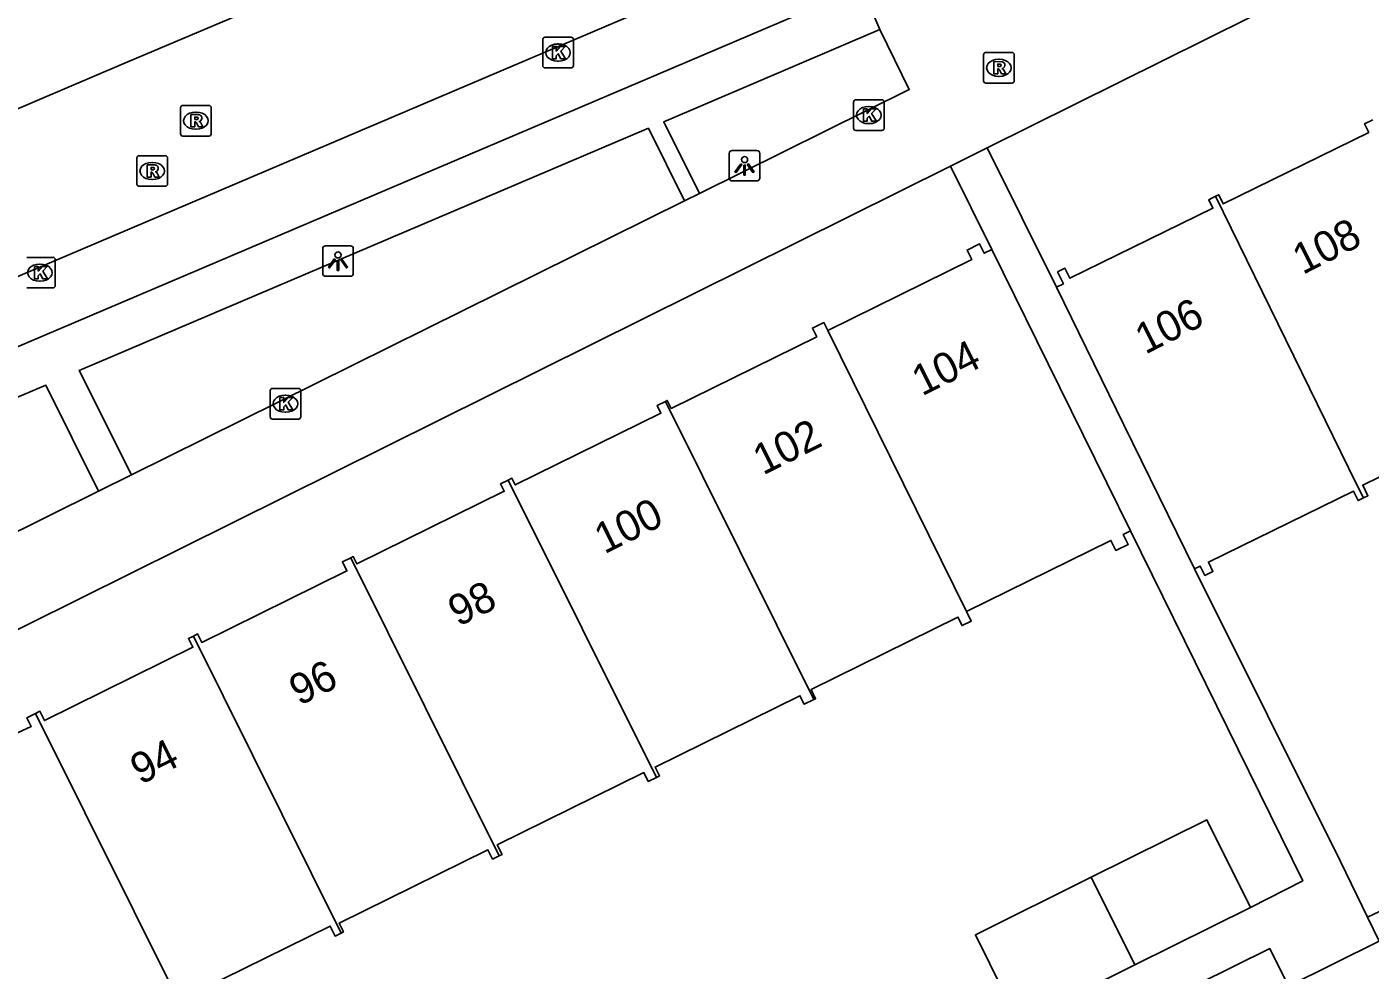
# Model space of a CAD drawing. Extents: x 157793 to 159380, y 380882 to 382313.
# Drawn here: x 158500.44 to 158544.27, y 381555.24 to 381586.03 of the extents above; entities that cross this region are included whole.
import ezdxf

# ---------------------------------------------------------------- set-up
doc = ezdxf.new("R2010")
doc.units = 0
for name, color, linetype in [('IMGEO_Kolk', 7, 'Continuous'), ('IMGEO_Lichtpunt', 7, 'Continuous'), ('IMGEO_Pand', 7, 'Continuous'), ('IMGEO_Pand_nummerreeks', 7, 'Continuous'), ('IMGEO_Rijbaan_lokaal_open', 7, 'Continuous'), ('IMGEO_Rioolput', 7, 'Continuous'), ('IMGEO_Voetpad_open', 7, 'Continuous')]:
    doc.layers.add(name, color=color, linetype=linetype)

msp = doc.modelspace()

# ---------------------------------------------------------------- linework, layer by layer
at = {"layer": 'IMGEO_Kolk'}
for p, q in [((158517.273, 381584.766), (158517.273, 381585.618)), ((158517.348, 381585.692), (158518.2, 381585.692)), ((158517.761, 381585.472), (158517.786, 381585.472)), ((158518.274, 381585.618), (158518.274, 381584.766)), ((158517.784, 381584.912), (158517.759, 381584.912)), ((158518.2, 381584.692), (158517.348, 381584.692)), ((158527.415, 381582.725), (158527.415, 381583.577)), ((158527.49, 381583.651), (158528.342, 381583.651)), ((158528.416, 381583.577), (158528.416, 381582.725)), ((158527.903, 381583.431), (158527.928, 381583.431)), ((158527.926, 381582.871), (158527.901, 381582.871)), ((158528.342, 381582.651), (158527.49, 381582.651)), ((158500.443, 381578.507), (158501.295, 381578.507)), ((158501.369, 381578.433), (158501.369, 381577.581)), ((158500.856, 381578.287), (158500.881, 381578.287)), ((158501.295, 381577.507), (158500.443, 381577.507)), ((158500.879, 381577.727), (158500.854, 381577.727)), ((158508.38, 381573.303), (158508.38, 381574.155)), ((158508.455, 381574.229), (158509.307, 381574.229)), ((158508.868, 381574.009), (158508.893, 381574.009)), ((158509.381, 381574.155), (158509.381, 381573.303)), ((158509.307, 381573.229), (158508.455, 381573.229)), ((158508.891, 381573.449), (158508.866, 381573.449))]:
    msp.add_line(p, q, dxfattribs=at)
for points in [[(158517.273, 381584.766), (158517.273, 381585.618)], [(158517.348, 381585.692), (158518.2, 381585.692)], [(158517.594, 381585.392), (158517.717, 381585.392), (158517.717, 381585.241), (158517.847, 381585.392), (158518.011, 381585.392), (158517.865, 381585.241), (158518.018, 381584.992), (158517.866, 381584.992), (158517.781, 381585.156), (158517.717, 381585.089), (158517.717, 381584.992), (158517.594, 381584.992), (158517.594, 381585.392)], [(158518.274, 381585.618), (158518.274, 381584.766)], [(158518.2, 381584.692), (158517.348, 381584.692)], [(158527.415, 381582.725), (158527.415, 381583.577)], [(158527.49, 381583.651), (158528.342, 381583.651)], [(158528.416, 381583.577), (158528.416, 381582.725)], [(158527.736, 381583.351), (158527.859, 381583.351), (158527.859, 381583.2), (158527.989, 381583.351), (158528.153, 381583.351), (158528.007, 381583.2), (158528.16, 381582.951), (158528.008, 381582.951), (158527.923, 381583.115), (158527.859, 381583.048), (158527.859, 381582.951), (158527.736, 381582.951), (158527.736, 381583.351)], [(158528.342, 381582.651), (158527.49, 381582.651)], [(158500.443, 381578.507), (158501.295, 381578.507)], [(158501.369, 381578.433), (158501.369, 381577.581)], [(158500.689, 381578.207), (158500.812, 381578.207), (158500.812, 381578.056), (158500.942, 381578.207), (158501.106, 381578.207), (158500.96, 381578.056), (158501.113, 381577.807), (158500.961, 381577.807), (158500.876, 381577.971), (158500.812, 381577.904), (158500.812, 381577.807), (158500.689, 381577.807), (158500.689, 381578.207)], [(158501.295, 381577.507), (158500.443, 381577.507)], [(158508.38, 381573.303), (158508.38, 381574.155)], [(158508.455, 381574.229), (158509.307, 381574.229)], [(158508.701, 381573.929), (158508.824, 381573.929), (158508.824, 381573.778), (158508.954, 381573.929), (158509.118, 381573.929), (158508.972, 381573.778), (158509.125, 381573.529), (158508.973, 381573.529), (158508.888, 381573.693), (158508.824, 381573.626), (158508.824, 381573.529), (158508.701, 381573.529), (158508.701, 381573.929)], [(158509.381, 381574.155), (158509.381, 381573.303)], [(158509.307, 381573.229), (158508.455, 381573.229)]]:
    msp.add_lwpolyline(points, dxfattribs=at)
for centre, start, end in [((158517.35, 381585.616), 91.552, 178.448), ((158517.35, 381585.616), 91.552, 178.448), ((158518.198, 381585.616), 1.552, 88.448), ((158518.198, 381585.616), 1.552, 88.448), ((158517.35, 381584.768), 181.552, 268.448), ((158517.35, 381584.768), 181.552, 268.448), ((158518.198, 381584.768), 271.552, 358.448), ((158518.198, 381584.768), 271.552, 358.448), ((158527.492, 381583.575), 91.552, 178.448), ((158527.492, 381583.575), 91.552, 178.448), ((158528.34, 381583.575), 1.552, 88.448), ((158528.34, 381583.575), 1.552, 88.448), ((158527.492, 381582.727), 181.552, 268.448), ((158527.492, 381582.727), 181.552, 268.448), ((158528.34, 381582.727), 271.552, 358.448), ((158528.34, 381582.727), 271.552, 358.448), ((158501.293, 381578.431), 1.552, 88.448), ((158501.293, 381578.431), 1.552, 88.448), ((158501.293, 381577.583), 271.552, 358.448), ((158501.293, 381577.583), 271.552, 358.448), ((158508.457, 381574.153), 91.552, 178.448), ((158508.457, 381574.153), 91.552, 178.448), ((158509.305, 381574.153), 1.552, 88.448), ((158509.305, 381574.153), 1.552, 88.448), ((158508.457, 381573.305), 181.552, 268.448), ((158508.457, 381573.305), 181.552, 268.448), ((158509.305, 381573.305), 271.552, 358.448), ((158509.305, 381573.305), 271.552, 358.448)]:
    msp.add_arc(centre, 0.0765, start, end, dxfattribs=at)
for centre, major_axis, ratio, start_param, end_param in [((158517.76, 381585.192), (-0.387, 0.002), 0.722429, 4.712389, 7.853982), ((158517.785, 381585.192), (-0.39, 0.002), 0.717154, 1.570796, 4.712389), ((158527.902, 381583.151), (-0.387, 0.002), 0.722429, 4.712389, 7.853982), ((158527.927, 381583.151), (-0.39, 0.002), 0.717154, 1.570796, 4.712389), ((158500.855, 381578.007), (-0.387, 0.002), 0.722429, 4.712389, 7.853982), ((158500.88, 381578.007), (-0.39, 0.002), 0.717154, 1.570796, 4.712389), ((158508.867, 381573.729), (-0.387, 0.002), 0.722429, 4.712389, 7.853982), ((158508.892, 381573.729), (-0.39, 0.002), 0.717154, 1.570796, 4.712389)]:
    msp.add_ellipse(centre, major_axis=major_axis, ratio=ratio, start_param=start_param, end_param=end_param, dxfattribs=at)
at = {"layer": 'IMGEO_Lichtpunt'}
for p, q in [((158523.361, 381581.901), (158523.361, 381581.094)), ((158523.361, 381581.901), (158523.361, 381581.094)), ((158524.263, 381581.996), (158523.455, 381581.996)), ((158524.263, 381581.996), (158523.455, 381581.996)), ((158524.357, 381581.094), (158524.357, 381581.901)), ((158524.357, 381581.094), (158524.357, 381581.901)), ((158523.455, 381581), (158524.263, 381581)), ((158523.455, 381581), (158524.263, 381581)), ((158510.096, 381578.789), (158510.096, 381577.982)), ((158510.096, 381578.789), (158510.096, 381577.982)), ((158510.998, 381578.884), (158510.19, 381578.884)), ((158510.998, 381578.884), (158510.19, 381578.884)), ((158511.092, 381577.982), (158511.092, 381578.789)), ((158511.092, 381577.982), (158511.092, 381578.789)), ((158510.19, 381577.888), (158510.998, 381577.888)), ((158510.19, 381577.888), (158510.998, 381577.888))]:
    msp.add_line(p, q, dxfattribs=at)
for points in [[(158523.735, 381581.565), (158523.774, 381581.537), (158523.586, 381581.275), (158523.548, 381581.302), (158523.735, 381581.565)], [(158523.837, 381581.517), (158523.884, 381581.517), (158523.884, 381581.195), (158523.837, 381581.195), (158523.837, 381581.517)], [(158523.947, 381581.537), (158523.985, 381581.564), (158524.172, 381581.302), (158524.133, 381581.274), (158523.947, 381581.537)], [(158510.47, 381578.453), (158510.509, 381578.425), (158510.321, 381578.163), (158510.283, 381578.19), (158510.47, 381578.453)], [(158510.572, 381578.405), (158510.619, 381578.405), (158510.619, 381578.083), (158510.572, 381578.083), (158510.572, 381578.405)], [(158510.682, 381578.425), (158510.72, 381578.452), (158510.907, 381578.19), (158510.868, 381578.162), (158510.682, 381578.425)]]:
    msp.add_lwpolyline(points, dxfattribs=at)
for centre in [(158523.86, 381581.699), (158510.595, 381578.587)]:
    msp.add_circle(centre, 0.0994, dxfattribs=at)
for centre, start, end in [((158523.455, 381581.901), 90, 180), ((158523.455, 381581.901), 90, 180), ((158524.263, 381581.901), 0, 90), ((158524.263, 381581.901), 0, 90), ((158523.455, 381581.094), 180, 270), ((158523.455, 381581.094), 180, 270), ((158524.263, 381581.094), 270, 0), ((158524.263, 381581.094), 270, 360), ((158510.19, 381578.789), 90, 180), ((158510.19, 381578.789), 90, 180), ((158510.998, 381578.789), 0, 90), ((158510.998, 381578.789), 0, 90), ((158510.19, 381577.982), 180, 270), ((158510.19, 381577.982), 180, 270), ((158510.998, 381577.982), 270, 0), ((158510.998, 381577.982), 270, 360)]:
    msp.add_arc(centre, 0.0946, start, end, dxfattribs=at)
at = {"layer": 'IMGEO_Pand'}
for points in [[(158539.231, 381580.499), (158539.332, 381580.548), (158539.474, 381580.258), (158544.227, 381582.586), (158544.09, 381582.866), (158544.355, 381582.996)], [(158534.036, 381577.532), (158534.263, 381577.643), (158534.073, 381578.031), (158534.314, 381578.149), (158534.473, 381577.824), (158539.143, 381580.111), (158539.007, 381580.389), (158539.231, 381580.499)], [(158539.231, 381580.499), (158543.831, 381571.107), (158544.053, 381570.654)], [(158526.576, 381576.119), (158531.273, 381578.436), (158531.121, 381578.742), (158531.53, 381578.944), (158531.681, 381578.64), (158531.928, 381578.762)], [(158531.928, 381578.762), (158534.14, 381574.278), (158536.457, 381569.579)], [(158538.54, 381568.337), (158536.235, 381573.042), (158534.036, 381577.532)], [(158521.279, 381573.805), (158521.339, 381573.834), (158521.467, 381573.574), (158526.215, 381575.916), (158526.076, 381576.196), (158526.447, 381576.379), (158526.576, 381576.119)], [(158531.104, 381566.946), (158526.576, 381576.119)], [(158516.151, 381571.235), (158516.272, 381571.295), (158516.38, 381571.077), (158521.133, 381573.421), (158521.009, 381573.672), (158521.279, 381573.805)], [(158521.279, 381573.805), (158526.121, 381564.072)], [(158549.147, 381573.212), (158549.017, 381573.148), (158548.873, 381573.442), (158544.029, 381571.069), (158544.198, 381570.725), (158544.053, 381570.654)], [(158511.009, 381568.699), (158511.092, 381568.74), (158511.21, 381568.5), (158516.018, 381570.871), (158515.899, 381571.111), (158516.151, 381571.235)], [(158520.982, 381561.525), (158516.151, 381571.235)], [(158544.053, 381570.654), (158543.881, 381570.569), (158543.73, 381570.878), (158538.994, 381568.558), (158539.143, 381568.252), (158538.88, 381568.123), (158538.73, 381568.43), (158538.54, 381568.337)], [(158536.457, 381569.579), (158536.217, 381569.461), (158536.378, 381569.136), (158535.975, 381568.938), (158535.812, 381569.268), (158531.104, 381566.946)], [(158505.875, 381566.145), (158506.011, 381566.212), (158506.148, 381565.936), (158510.884, 381568.272), (158510.739, 381568.566), (158511.009, 381568.699)], [(158511.009, 381568.699), (158515.851, 381558.967)], [(158526.121, 381564.072), (158526.177, 381564.099), (158526.029, 381564.401), (158530.821, 381566.765), (158530.959, 381566.486), (158531.258, 381566.634), (158531.104, 381566.946)], [(158505.875, 381566.145), (158505.716, 381566.067), (158505.86, 381565.776), (158501.016, 381563.387), (158500.868, 381563.688), (158500.729, 381563.619)], [(158510.698, 381556.45), (158505.875, 381566.145)], [(158526.121, 381564.072), (158525.805, 381563.917), (158525.667, 381564.197), (158520.941, 381561.866), (158521.085, 381561.576), (158520.982, 381561.525)], [(158495.59, 381561.086), (158495.718, 381561.15), (158495.859, 381560.864), (158500, 381562.922), (158500.585, 381563.196), (158500.445, 381563.479), (158500.729, 381563.619)], [(158500.729, 381563.619), (158505.555, 381553.921)], [(158515.851, 381558.967), (158515.947, 381559.015), (158515.793, 381559.327), (158520.576, 381561.686), (158520.719, 381561.396), (158520.982, 381561.525)], [(158535.168, 381558.268), (158538.947, 381560.144), (158540.367, 381557.284)], [(158510.698, 381556.45), (158510.769, 381556.485), (158510.629, 381556.767), (158515.487, 381559.164), (158515.636, 381558.861), (158515.851, 381558.967)], [(158532.81, 381553.533), (158531.39, 381556.392), (158535.168, 381558.268)], [(158536.589, 381555.408), (158535.168, 381558.268)], [(158540.367, 381557.284), (158536.589, 381555.408)], [(158505.555, 381553.921), (158505.592, 381553.939), (158505.436, 381554.255), (158510.341, 381556.675), (158510.5, 381556.352), (158510.698, 381556.45)], [(158538.654, 381554.775), (158541.002, 381555.941), (158541.61, 381554.717)], [(158536.589, 381555.408), (158532.81, 381553.533)]]:
    msp.add_lwpolyline(points, dxfattribs=at)
at = {"layer": 'IMGEO_Rijbaan_lokaal_open'}
for points in [[(158561.679, 381604.089), (158455.915, 381559.059)], [(158508.298, 381586.82), (158503.531, 381584.802), (158496.081, 381581.628), (158489.397, 381578.761), (158489.186, 381578.677)], [(158544.183, 381556.967), (158545.703, 381557.684)], [(158544.183, 381556.967), (158544.563, 381556.187), (158541.61, 381554.717)]]:
    msp.add_lwpolyline(points, dxfattribs=at)
at = {"layer": 'IMGEO_Rioolput'}
for p, q in [((158531.659, 381584.269), (158531.659, 381585.121)), ((158531.734, 381585.195), (158532.586, 381585.195)), ((158532.147, 381584.975), (158532.172, 381584.975)), ((158532.66, 381585.121), (158532.66, 381584.269)), ((158532.586, 381584.195), (158531.734, 381584.195)), ((158532.17, 381584.415), (158532.145, 381584.415)), ((158505.457, 381582.542), (158505.457, 381583.394)), ((158505.532, 381583.468), (158506.384, 381583.468)), ((158505.945, 381583.248), (158505.97, 381583.248)), ((158506.458, 381583.394), (158506.458, 381582.542)), ((158505.968, 381582.688), (158505.943, 381582.688)), ((158506.384, 381582.468), (158505.532, 381582.468)), ((158504.108, 381581.826), (158504.96, 381581.826)), ((158504.033, 381580.9), (158504.033, 381581.752)), ((158504.521, 381581.606), (158504.546, 381581.606)), ((158505.034, 381581.752), (158505.034, 381580.9)), ((158504.544, 381581.046), (158504.519, 381581.046)), ((158504.96, 381580.826), (158504.108, 381580.826))]:
    msp.add_line(p, q, dxfattribs=at)
for points in [[(158531.659, 381584.269), (158531.659, 381585.121)], [(158531.734, 381585.195), (158532.586, 381585.195)], [(158532.248, 381584.893), (158531.996, 381584.895), (158531.996, 381584.495)], [(158532.66, 381585.121), (158532.66, 381584.269)], [(158531.996, 381584.495), (158532.12, 381584.495), (158532.12, 381584.657), (158532.131, 381584.657)], [(158532.174, 381584.814), (158532.12, 381584.814), (158532.12, 381584.733)], [(158532.12, 381584.733), (158532.172, 381584.733)], [(158532.178, 381584.628), (158532.249, 381584.495), (158532.389, 381584.495), (158532.324, 381584.621)], [(158532.586, 381584.195), (158531.734, 381584.195)], [(158505.457, 381582.542), (158505.457, 381583.394)], [(158505.532, 381583.468), (158506.384, 381583.468)], [(158506.046, 381583.166), (158505.794, 381583.168), (158505.794, 381582.768)], [(158506.458, 381583.394), (158506.458, 381582.542)], [(158505.794, 381582.768), (158505.918, 381582.768), (158505.918, 381582.93), (158505.929, 381582.93)], [(158505.972, 381583.087), (158505.918, 381583.087), (158505.918, 381583.006)], [(158505.918, 381583.006), (158505.97, 381583.006)], [(158505.976, 381582.901), (158506.047, 381582.768), (158506.187, 381582.768), (158506.122, 381582.894)], [(158506.384, 381582.468), (158505.532, 381582.468)], [(158504.108, 381581.826), (158504.96, 381581.826)], [(158504.033, 381580.9), (158504.033, 381581.752)], [(158504.622, 381581.524), (158504.37, 381581.526), (158504.37, 381581.126)], [(158504.548, 381581.445), (158504.494, 381581.445), (158504.494, 381581.364)], [(158504.494, 381581.364), (158504.546, 381581.364)], [(158505.034, 381581.752), (158505.034, 381580.9)], [(158504.37, 381581.126), (158504.494, 381581.126), (158504.494, 381581.288), (158504.505, 381581.288)], [(158504.552, 381581.259), (158504.623, 381581.126), (158504.763, 381581.126), (158504.698, 381581.252)], [(158504.96, 381580.826), (158504.108, 381580.826)]]:
    msp.add_lwpolyline(points, dxfattribs=at)
for centre, radius, start, end in [((158531.736, 381585.119), 0.0765, 91.552, 178.448), ((158531.736, 381585.119), 0.0765, 91.552, 178.448), ((158532.247, 381584.783), 0.109, 350.3612, 89.416), ((158532.584, 381585.119), 0.0765, 1.552, 88.448), ((158532.584, 381585.119), 0.0765, 1.552, 88.448), ((158532.13, 381584.604), 0.0533, 26.0293, 88.6989), ((158532.156, 381584.922), 0.19, 274.7715, 282.9687), ((158532.18, 381584.718), 0.0964, 77.0061, 93.1865), ((158532.194, 381584.775), 0.0378, 276.6634, 79.6772), ((158532.245, 381584.783), 0.112, 277.5842, 350.9817), ((158532.229, 381584.568), 0.108, 29.5134, 73.7905), ((158531.736, 381584.271), 0.0765, 181.552, 268.448), ((158531.736, 381584.271), 0.0765, 181.552, 268.448), ((158532.584, 381584.271), 0.0765, 271.552, 358.448), ((158532.584, 381584.271), 0.0765, 271.552, 358.448), ((158505.534, 381583.392), 0.0765, 91.552, 178.448), ((158505.534, 381583.392), 0.0765, 91.552, 178.448), ((158506.045, 381583.056), 0.109, 350.3612, 89.416), ((158506.382, 381583.392), 0.0765, 1.552, 88.448), ((158506.382, 381583.392), 0.0765, 1.552, 88.448), ((158505.928, 381582.877), 0.0533, 26.0293, 88.6989), ((158505.954, 381583.195), 0.19, 274.7715, 282.9687), ((158505.978, 381582.991), 0.0964, 77.0061, 93.1865), ((158505.992, 381583.048), 0.0378, 276.6634, 79.6772), ((158506.043, 381583.056), 0.112, 277.5842, 350.9817), ((158506.027, 381582.841), 0.108, 29.5134, 73.7905), ((158505.534, 381582.544), 0.0765, 181.552, 268.448), ((158505.534, 381582.544), 0.0765, 181.552, 268.448), ((158506.382, 381582.544), 0.0765, 271.552, 358.448), ((158506.382, 381582.544), 0.0765, 271.552, 358.448), ((158504.11, 381581.75), 0.0765, 91.552, 178.448), ((158504.11, 381581.75), 0.0765, 91.552, 178.448), ((158504.958, 381581.75), 0.0765, 1.552, 88.448), ((158504.958, 381581.75), 0.0765, 1.552, 88.448), ((158504.53, 381581.553), 0.19, 274.7715, 282.9687), ((158504.554, 381581.349), 0.0964, 77.0061, 93.1865), ((158504.568, 381581.406), 0.0378, 276.6634, 79.6772), ((158504.621, 381581.414), 0.109, 350.3612, 89.416), ((158504.619, 381581.414), 0.112, 277.5842, 350.9817), ((158504.504, 381581.235), 0.0533, 26.0293, 88.6989), ((158504.603, 381581.199), 0.108, 29.5134, 73.7905), ((158504.11, 381580.902), 0.0765, 181.552, 268.448), ((158504.11, 381580.902), 0.0765, 181.552, 268.448), ((158504.958, 381580.902), 0.0765, 271.552, 358.448), ((158504.958, 381580.902), 0.0765, 271.552, 358.448)]:
    msp.add_arc(centre, radius, start, end, dxfattribs=at)
for centre, major_axis, ratio, start_param, end_param in [((158532.146, 381584.695), (-0.387, 0.002), 0.722429, 4.712389, 7.853982), ((158532.171, 381584.695), (-0.39, 0.002), 0.717154, 1.570796, 4.712389), ((158505.944, 381582.968), (-0.387, 0.002), 0.722429, 4.712389, 7.853982), ((158505.969, 381582.968), (-0.39, 0.002), 0.717154, 1.570796, 4.712389), ((158504.52, 381581.326), (-0.387, 0.002), 0.722429, 4.712389, 7.853982), ((158504.545, 381581.326), (-0.39, 0.002), 0.717154, 1.570796, 4.712389)]:
    msp.add_ellipse(centre, major_axis=major_axis, ratio=ratio, start_param=start_param, end_param=end_param, dxfattribs=at)
at = {"layer": 'IMGEO_Voetpad_open'}
for points in [[(158561.889, 381597.039), (158531.777, 381582.08)], [(158527.687, 381587.327), (158459.892, 381558.457)], [(158528.278, 381585.94), (158527.687, 381587.327)], [(158522.385, 381580.592), (158521.223, 381582.936), (158528.278, 381585.94)], [(158528.278, 381585.94), (158529.232, 381583.987), (158522.385, 381580.592)], [(158503.856, 381571.407), (158502.149, 381574.815), (158520.723, 381582.723), (158521.896, 381580.35)], [(158530.576, 381581.484), (158531.777, 381582.08)], [(158531.777, 381582.08), (158534.036, 381577.532)], [(158478.739, 381555.732), (158530.576, 381581.484)], [(158531.928, 381578.762), (158530.576, 381581.484)], [(158521.896, 381580.35), (158522.385, 381580.592)], [(158521.896, 381580.35), (158503.856, 381571.407)], [(158477.436, 381558.28), (158474.979, 381563.242), (158501.067, 381574.33), (158502.782, 381570.873)], [(158502.782, 381570.873), (158503.856, 381571.407)], [(158502.782, 381570.873), (158477.436, 381558.28)], [(158540.367, 381557.284), (158542.074, 381558.154), (158536.457, 381569.579)], [(158538.54, 381568.337), (158543.307, 381558.783), (158544.183, 381556.967)]]:
    msp.add_lwpolyline(points, dxfattribs=at)

# ---------------------------------------------------------------- texts
at = {"layer": 'IMGEO_Pand_nummerreeks'}
for s, rotation, p in [('108', 26.8737, (158542.073, 381577.928)), ('106', 26.8737, (158536.936, 381575.325)), ('104', 26.4522, (158529.646, 381573.962)), ('102', 26.4535, (158524.462, 381571.383)), ('100', 26.4522, (158519.286, 381568.808)), ('98', 26.4535, (158514.515, 381566.435)), ('96', 26.4535, (158509.33, 381563.854)), ('94', 26.4535, (158504.148, 381561.276))]:
    msp.add_text(s, height=1, rotation=rotation, dxfattribs=at).set_placement(p)

doc.saveas('drawing.dxf')
